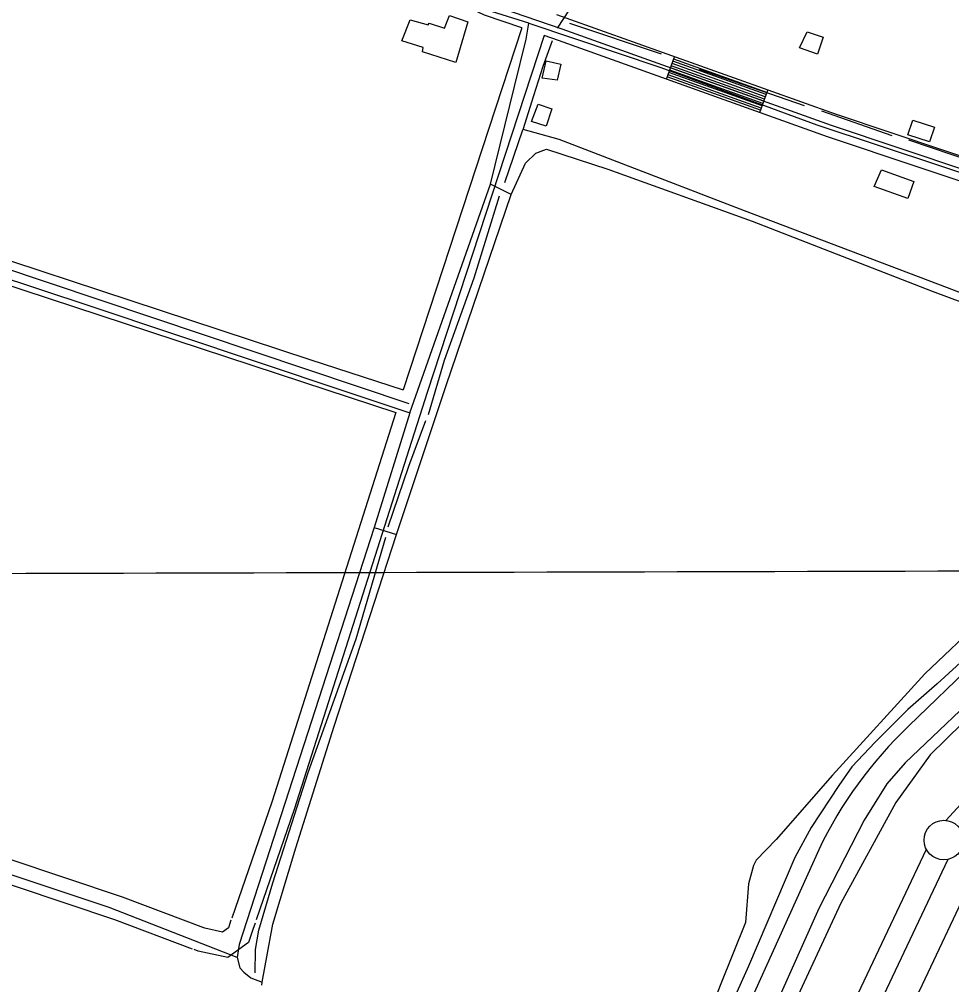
# Model space of a CAD drawing. Extents: x 3361039 to 3398939, y 576572 to 602007.
# Drawn here: x 3374341 to 3375519, y 593582 to 594802 of the extents above; entities that cross this region are included whole.
import ezdxf

# ---------------------------------------------------------------- set-up
doc = ezdxf.new("R2010")
doc.units = 0
for name, color, linetype in [('V-BLDG-OTLN', 7, 'Continuous'), ('V-DTCH-CNTR', 7, 'Continuous'), ('V-GRID-MAJR', 7, 'Continuous'), ('V-LEVE-TOET', 7, 'Continuous'), ('V-ROAD-CNTR', 7, 'Continuous'), ('V-SURV-LINE', 7, 'Continuous'), ('V-TOPO-SHOR', 7, 'Continuous')]:
    doc.layers.add(name, color=color, linetype=linetype)

msp = doc.modelspace()

# ---------------------------------------------------------------- linework, layer by layer
at = {"layer": 'V-BLDG-OTLN'}
for points in [[(3374907.588, 594798.573), (3374892.168, 594747.072), (3374850.285, 594760.373), (3374851.004, 594765.87), (3374824.224, 594774.273), (3374834.6890000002, 594801.04), (3374857.3540000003, 594794.724), (3374858.741, 594796.781), (3374877.965, 594790.483), (3374884.245, 594806.269)], [(3375336.035, 594785.871), (3375356.632, 594778.877), (3375349.429, 594757.664), (3375326.5700000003, 594765.426)], [(3375001.423, 594727.204), (3375006.361, 594749.187), (3375025.065, 594744.987), (3375020.473, 594724.539)], [(3374996.426, 594694.215), (3375013.588, 594688.618), (3375006.381, 594666.52), (3374987.697, 594672.612)], [(3375469.545, 594674.386), (3375497.006, 594665.291), (3375490.8540000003, 594646.707), (3375463.253, 594655.85)], [(3375429.987, 594611.326), (3375471.1750000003, 594596.65), (3375463.583, 594575.339), (3375420.927, 594590.535)]]:
    msp.add_lwpolyline(points, close=True, dxfattribs=at)
at = {"layer": 'V-DTCH-CNTR'}
msp.add_line((3374834.1550000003, 594304.6730000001), (3374935.873, 594593.541), dxfattribs=at)
for points in [[(3374962.359, 594580.454), (3374935.873, 594593.541), (3374966.523, 594716.636), (3374981.1580000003, 594776.485), (3374984.676, 594796.895), (3374804.9050000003, 594852.939), (3374780.042, 594860.688), (3374446.947, 594969.466), (3374101.62, 595083.0750000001), (3374005.356, 594795.537), (3373946.39, 594601.774), (3373952.7060000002, 594599.6240000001), (3374180.218, 594522.154), (3374429.6950000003, 594439.7220000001), (3374750.543, 594332.378), (3374834.1550000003, 594304.6730000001), (3374789.08, 594159.865), (3374817.398, 594150.71)], [(3374984.676, 594796.895), (3375151.216, 594740.807), (3375348.309, 594668.201), (3375662.364, 594564.3), (3375849.299, 594501.9670000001)], [(3374646.935, 593581.784), (3374647.6, 593585.434), (3374660.982, 593658.662), (3374690.123, 593755.207), (3374738.65, 593908.848), (3374817.398, 594150.71), (3374818.33, 594153.571), (3374879.975, 594339.149), (3374962.359, 594580.454), (3374980.286, 594619.854), (3374993.2970000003, 594632.721), (3375006.944, 594637.411), (3375084.443, 594612.465), (3375266.59, 594546.753), (3375494.241, 594458.314), (3375692.009, 594384.3420000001)], [(3374615.801, 593616.6900000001), (3374454.066, 593679.564), (3374088.355, 593801.461), (3373767.489, 593905.401), (3373715.8200000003, 593921.351), (3373780.162, 594102.1460000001), (3373800.93, 594162.642), (3373868.1210000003, 594365.894), (3373945.591, 594580.665), (3373952.7060000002, 594599.6240000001)], [(3374789.08, 594159.865), (3374700.381, 593885.224), (3374618.617, 593633.019), (3374615.801, 593616.6900000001), (3374619.133, 593603.733), (3374624.5500000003, 593598.252), (3374633.363, 593590.713), (3374647.6, 593585.434)], [(3375558.678, 594044.573), (3375484.739, 593974.838), (3375368.253, 593846.775), (3375296.974, 593765.447), (3375271.632, 593739.709), (3375268.1890000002, 593732.9180000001), (3375261.931, 593709.7980000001), (3375258.252, 593660.786), (3375226.484, 593581.282), (3375187.793, 593482.067), (3375106.4790000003, 593310.901)]]:
    msp.add_lwpolyline(points, dxfattribs=at)
at = {"layer": 'V-GRID-MAJR'}
msp.add_spline([(3365128.9220000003, 594079.193), (3370397.386, 594091.837), (3375665.848, 594105.247), (3380934.308, 594119.4230000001), (3386202.7660000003, 594134.366), (3391471.221, 594150.0750000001), (3396739.674, 594166.55), (3396739.6750000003, 594166.55)], degree=3, dxfattribs=at)
at = {"layer": 'V-LEVE-TOET'}
for points in [[(3375854.089, 594273.052), (3375802.562, 594192.297), (3375692.899, 594066.9180000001), (3375572.399, 593951.8150000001), (3375491.597, 593872.586), (3375448.358, 593812.215), (3375378.867, 593685.2490000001), (3375280.989, 593474.678), (3375142.438, 593175.799), (3375100.352, 593077.966), (3375062.39, 592986.92), (3375043.63, 592920.284), (3374992.356, 592762.572), (3374933.323, 592556.551), (3374834.7260000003, 592216.587)], [(3374880.122, 591930.306), (3374945.2770000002, 592134.929), (3375048.627, 592472.143), (3375152.698, 592816.8420000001), (3375204.091, 592995.665), (3375224.87, 593058.205), (3375269.65, 593150.574), (3375382.586, 593374.682), (3375481.81, 593582.523), (3375539.005, 593702.745), (3375598.036, 593786.185), (3375669.282, 593861.381), (3375854.294, 594065.339)]]:
    msp.add_lwpolyline(points, dxfattribs=at)
at = {"layer": 'V-ROAD-CNTR'}
for p, q in [((3375158.503645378, 594726.0025215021), (3375168.605625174, 594754.2504650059)), ((3375276.203409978, 594683.910605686), (3375286.3053897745, 594712.1585491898))]:
    msp.add_line(p, q, dxfattribs=at)
for points in [[(3375916.440129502, 594472.4420286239), (3375868.284225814, 594499.7919739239), (3375712.7085369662, 594551.7608699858), (3375366.909228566, 594667.4016387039), (3375026.799908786, 594789.0333954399), (3374934.290093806, 594820.8593317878), (3374870.8032207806, 594851.181271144), (3374803.419355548, 594861.3962507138), (3373721.296519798, 595208.183557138)], [(3374975.5670112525, 594790.7963919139), (3374928.5991051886, 594806.9543595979), (3374866.3502296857, 594836.6853001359), (3374799.9843624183, 594846.745280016), (3374108.017746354, 595068.4998365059)], [(3375923.848114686, 594485.485002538), (3375874.422213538, 594513.5559463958), (3375717.4635274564, 594565.9868415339), (3375371.814218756, 594681.5776103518), (3375031.7658988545, 594803.1883671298), (3375019.7129229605, 594807.3373588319)], [(3374975.5670112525, 594790.7963919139), (3374825.716310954, 594333.5473064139)], [(3375003.9379545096, 594781.0354114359), (3374856.219249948, 594330.290312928)], [(3375909.0321443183, 594459.3990547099), (3375862.14623809, 594486.028001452), (3375707.9535464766, 594537.534898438), (3375362.0042383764, 594653.2256670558), (3375021.8339187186, 594774.8784237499), (3375003.9379545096, 594781.0354114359)], [(3375283.2733958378, 594703.6845661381), (3375165.573631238, 594745.7764819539)], [(3375284.2843938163, 594706.5085604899), (3375166.584629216, 594748.6004763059)], [(3375285.294391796, 594709.3335548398), (3375167.5946271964, 594751.4254706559)], [(3375279.2334039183, 594692.384588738), (3375161.533639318, 594734.476504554)], [(3375280.2434018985, 594695.2095830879), (3375162.543637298, 594737.301498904)], [(3375281.2533998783, 594698.0345774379), (3375163.553635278, 594740.126493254)], [(3375282.263397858, 594700.8595717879), (3375164.563633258, 594742.951487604)], [(3375277.21240796, 594686.7356000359), (3375159.51264336, 594728.8275158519)], [(3375278.2224059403, 594689.5605943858), (3375160.5226413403, 594731.6525102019)], [(3374065.8778306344, 594583.2038070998), (3374707.662547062, 594372.042229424), (3374825.716310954, 594333.5473064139)], [(3374056.455849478, 594554.721864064), (3374698.324565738, 594343.532286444), (3374816.4933294, 594305.000363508)], [(3374856.219249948, 594330.290312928), (3374849.749262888, 594310.5493524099), (3374836.236289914, 594268.1544371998)], [(3374816.4933294, 594305.000363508), (3374659.6196431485, 593812.819347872), (3374609.125744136, 593666.3996407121)], [(3374836.236289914, 594268.1544371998), (3374688.095586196, 593803.3733667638), (3374640.0606822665, 593664.083645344)], [(3375547.630867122, 593989.3119948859), (3375464.7360329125, 593909.033155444)], [(3374573.935814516, 593653.9376656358), (3374471.237019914, 593692.6035883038), (3374036.000890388, 593838.4522966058), (3373845.9662704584, 593901.6421702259)], [(3374559.619843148, 593627.2717189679), (3374461.183040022, 593664.3336448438), (3374026.7249089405, 593809.9203536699), (3373836.6722890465, 593873.1182272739)], [(3375350.775260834, 593752.779467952), (3375211.6915390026, 593444.428084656), (3375042.940876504, 593063.103847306)], [(3374608.1717460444, 593663.6346462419), (3374604.9217525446, 593654.2106650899), (3374597.4257675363, 593648.686676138), (3374575.079812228, 593653.5066664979), (3374573.935814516, 593653.9376656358)], [(3374638.70868497, 593660.164653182), (3374635.921690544, 593652.0816693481)], [(3374635.921690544, 593652.0816693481), (3374630.237701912, 593635.6007023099), (3374604.327753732, 593616.5067404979), (3374566.585829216, 593624.6487242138), (3374561.634839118, 593626.5127204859)]]:
    msp.add_lwpolyline(points, dxfattribs=at)
msp.add_arc((3375832.976897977, 593520.7789615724), 535.1099454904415, 133.4845740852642, 154.3065101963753, dxfattribs=at)
at = {"layer": 'V-SURV-LINE'}
for points in [[(3375511.365347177, 593789.7977204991), (3375728.5671969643, 594026.2319984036)], [(3375224.3235213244, 593198.5503602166), (3375486.7909124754, 593753.2948719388)], [(3375513.9073065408, 593740.4612759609), (3375251.439900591, 593185.7167329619)]]:
    msp.add_lwpolyline(points, dxfattribs=at)
msp.add_circle((3375508.8908500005, 593764.93177), 25, dxfattribs=at)
at = {"layer": 'V-TOPO-SHOR'}
for p, q in [((3375152.041, 594757.424), (3375036.485, 594796.205)), ((3375332.832, 594692.402), (3375200.288, 594738.089)), ((3375443.627, 594654.33), (3375354.586, 594685.4720000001)), ((3375577.546, 594610.679), (3375464.707, 594648.763)), ((3373982.2876701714, 594601.4519375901), (3374832.8068050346, 594316.2987354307))]:
    msp.add_line(p, q, dxfattribs=at)
for points in [[(3375020.6720000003, 594790.503), (3375035.784, 594813.574), (3375046.8540000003, 594844.839), (3375068.95, 594899.199), (3375091.832, 594972.622)], [(3374954.208, 594595.419), (3374977.054, 594662.032), (3374977.15, 594662.34), (3374990.917, 594705.54), (3375002.697, 594742.251), (3375014.4560000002, 594774.873)], [(3375709.0500000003, 594387.654), (3375513.333, 594462.2930000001), (3375257.128, 594559.743), (3375022.6750000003, 594649.583), (3374977.15, 594662.34)], [(3374857.916, 594302.434), (3374878.0470000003, 594371.106), (3374915.401, 594475.093), (3374947.303, 594578.431)], [(3375838.34, 594380.06), (3375814.2430000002, 594333.203), (3375780.556, 594276.185), (3375737.335, 594219.22), (3375669.433, 594133.108), (3375559.136, 594015.905), (3375500.271, 593962.432), (3375463.315, 593929.948), (3375422.221, 593888.636), (3375392.765, 593857.4720000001), (3375376.289, 593833.727), (3375341.262, 593780.803), (3375320.6180000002, 593742.779), (3375261.967, 593605.541), (3375170.944, 593403.102), (3375108.177, 593260.437), (3375048.875, 593128.648), (3375013.723, 593053.251), (3375004.73, 593028.101), (3374988.785, 592977.1140000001), (3374938.879, 592820.758)], [(3374806.728, 594160.385), (3374833.034, 594237.193), (3374854.469, 594294.961)], [(3375848.0500000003, 594289.43), (3375810.272, 594231.754), (3375740.986, 594141.564), (3375673.151, 594067.027), (3375572.498, 593969.522), (3375460.214, 593862.544), (3375436.912, 593836.115), (3375408.051, 593789.965), (3375350.906, 593678.595), (3375255.74, 593465.284), (3375116.531, 593170.4940000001), (3375073.713, 593063.812), (3375020.4080000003, 592908.156), (3374935.805, 592635.534), (3374814.271, 592212.6140000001)], [(3374638.786, 593597.433), (3374638.949, 593626.715), (3374643.1720000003, 593651.209), (3374661.211, 593711.04), (3374705.573, 593850.402), (3374766.4420000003, 594018.956), (3374803.932, 594147.46)]]:
    msp.add_lwpolyline(points, dxfattribs=at)

doc.saveas('drawing.dxf')
